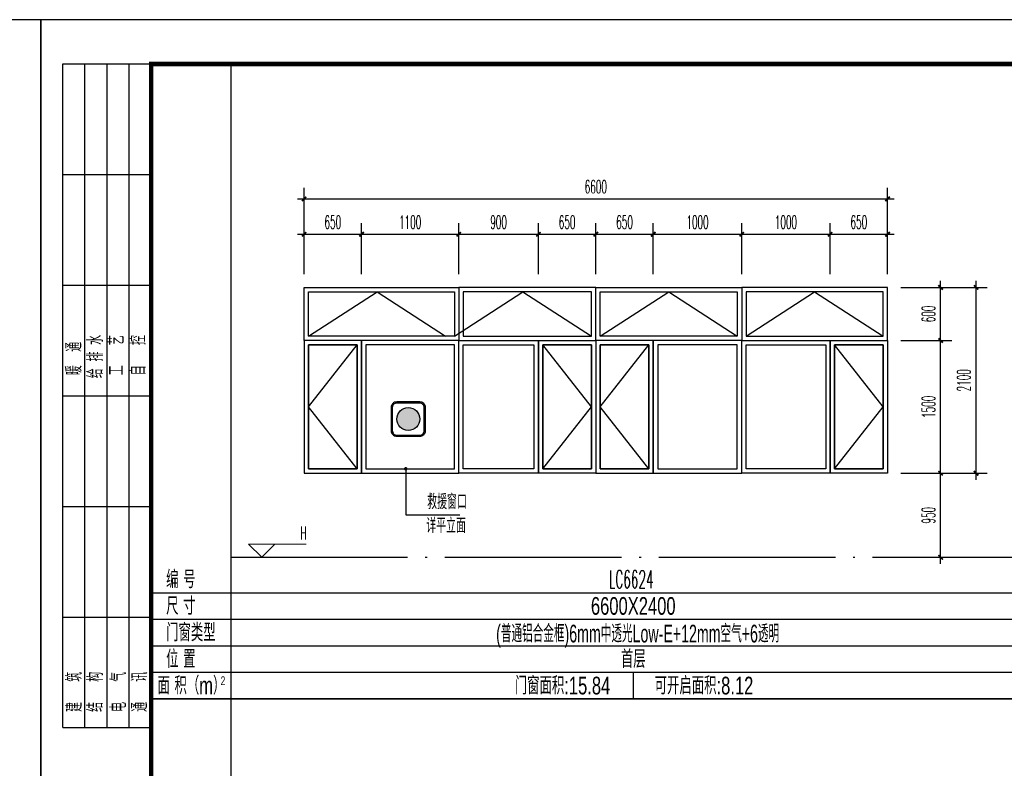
# Model space of a CAD drawing. Extents: x 1779708 to 7299578, y -1121471 to 88434.
# Tile 819 of 1056: x 6643786 to 6654922, y -1027149 to -1018690. Entities that reach past the tile are written whole.
import ezdxf
from ezdxf.enums import TextEntityAlignment as Align

# ---------------------------------------------------------------- set-up
doc = ezdxf.new("R2010")
doc.units = 0
doc.header["$LTSCALE"] = 1000
doc.header["$MEASUREMENT"] = 0
doc.linetypes.add('DOTE', pattern=[2.42, 2, -0.2, 0.02, -0.2])
doc.layers.get('0').update_dxf_attribs({"linetype": 'CONTINUOUS'})
doc.layers.get('Defpoints').update_dxf_attribs({"linetype": 'CONTINUOUS'})
doc.layers.add('DIM_ELEV', color=3, linetype='CONTINUOUS', lineweight=13)
for name, color, linetype in [('DIM_LEAD', 3, 'CONTINUOUS'), ('DOTE', 1, 'DOTE'), ('NONE', 7, 'CONTINUOUS'), ('PUB_DIM', 3, 'CONTINUOUS'), ('PUB_TAB', 7, 'CONTINUOUS'), ('PUB_TEXT', 7, 'CONTINUOUS'), ('PUB_TITLE', 4, 'CONTINUOUS'), ('WINDOW', 2, 'CONTINUOUS'), ('可见线', 6, 'CONTINUOUS'), ('填充', 251, 'CONTINUOUS'), ('建筑', 31, 'CONTINUOUS'), ('立面细线', 114, 'CONTINUOUS')]:
    doc.layers.add(name, color=color, linetype=linetype)
doc.styles.add('_TCH_DIM', font='SIMPLEX.shx', dxfattribs={"width": 0.7, "bigfont": 'GBCBIG.shx'})
doc.styles.add('_TCH_DIM_T3', font='SIMPLEX.shx', dxfattribs={"width": 0.494118, "bigfont": 'GBCBIG.shx'})
doc.styles.add('dim_font', font='SIMPLEX.shx', dxfattribs={"width": 0.8})
doc.styles.get("Standard").update_dxf_attribs({"font": 'GBENOR', "bigfont": 'GBCBIG'})
doc.styles.add('华正字体', font='huazheng.shx', dxfattribs={"width": 0.7, "bigfont": 'hztxt.shx'})
doc.dimstyles.new('_TCH_ARCH&&50', dxfattribs={"dimtxt": 148.75, "dimasz": 50, "dimexe": 125, "dimexo": 150, "dimgap": 63.125, "dimtad": 1, "dimdec": 0, "dimzin": 0, "dimdsep": 46, "dimtxsty": '_TCH_DIM_T3', "dimblk": 'ARCHTICK', "dimcen": 0.09, "dimdle": 75, "dimclrt": 7, "dimazin": 2, "dimtfac": 1, "dimtdec": 0, "dimtix": 1, "dimtmove": 2, "dimatfit": 3, "dimfxl": 250, "dimtolj": 1, "dimtzin": 0, "dimarcsym": 0})

# ---------------------------------------------------------------- blocks, each defined once
blk = doc.blocks.new('$titleblk$00000095')
for p, q in [((-150, 20), (-150, 0)), ((-150, 20), (0, 20)), ((-125, 20), (-125, 0)), ((-100, 20), (-100, 0)), ((-75, 20), (-75, 0)), ((-75, 20), (-75, 0)), ((-50, 20), (-50, 0)), ((-25, 20), (-25, 0)), ((0, 20), (0, 0)), ((-150, 15), (-75, 15)), ((-75, 15), (0, 15)), ((-150, 10), (-75, 10)), ((-75, 10), (0, 10)), ((-150, 5), (-75, 5)), ((-75, 5), (0, 5))]:
    blk.add_line(p, q)
at = {"width": 0.8}
for s, p in [('建   筑', (-146.45, 15.65)), ('暖  通', (-70.35, 15.73)), ('结   构', (-146.45, 10.91)), ('给 排 水', (-71.03, 10.9)), ('电   气', (-146.45, 5.65)), ('工   艺', (-70.35, 6.13)), ('通   讯', (-146.45, 0.88)), ('自   控', (-70.35, 1.24))]:
    blk.add_text(s, height=3.509, dxfattribs=at).set_placement(p)
blk = doc.blocks.new('A$C3D8761CE')
at = {"layer": 'PUB_TITLE'}
blk.add_lwpolyline([(0, 0), (84100, 0), (84100, 59400), (0, 59400)], close=True, dxfattribs=at)
at = {"layer": 'PUB_TITLE', "const_width": 100}
blk.add_lwpolyline([(2500, 1000), (83100, 1000), (83100, 58400), (2500, 58400)], close=True, dxfattribs=at)
at = {"layer": 'PUB_TITLE', "xscale": 99.99999962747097, "yscale": 100.0000007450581, "zscale": 99.99999962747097, "rotation": 90}
blk.add_blockref('$titleblk$00000095', (2500, 58400), dxfattribs=at)
blk = doc.blocks.new('A$C718D67BF')
at = {"layer": '建筑'}
h = blk.add_hatch(color=1, dxfattribs=at)
h.dxf.hatch_style = 1
edge = h.paths.add_edge_path()
edge.add_arc((778, 778), 518, 0, 360)
for points in [[(259, 0), (1296, 0, 0.414214), (1555, 259), (1555, 1296, 0.414214), (1296, 1555), (259, 1555, 0.414214), (0, 1296), (0, 259, 0.414214)], [(259, 52), (1296, 52, 0.414214), (1503, 259), (1503, 1296, 0.414214), (1296, 1503), (259, 1503, 0.414214), (52, 1296), (52, 259, 0.414214)]]:
    blk.add_lwpolyline(points, format="xyb", close=True, dxfattribs=at)
at = {"layer": '建筑', "color": 1}
blk.add_circle((778, 778), 518, dxfattribs=at)
blk = doc.blocks.new('_ArchTick')
at = {"color": 0, "linetype": 'ByBlock', "const_width": 0.4}
blk.add_lwpolyline([(-0.5, -0.5), (0.5, 0.5)], dxfattribs=at)
blk = doc.blocks.new('*D4494')
at = {"layer": 'Defpoints', "color": 0, "transparency": 16777216}
for p in [(6653602, -1021715), (6654202, -1021715), (6653602, -1022315)]:
    blk.add_point(p, dxfattribs=at)
at = {"layer": 'PUB_DIM', "color": 0, "lineweight": -2, "transparency": 16777216}
for p, q in [((6654202, -1022390), (6654202, -1021640)), ((6653752, -1021715), (6654327, -1021715)), ((6653752, -1022315), (6654327, -1022315))]:
    blk.add_line(p, q, dxfattribs=at)
at = {"layer": 'PUB_DIM', "color": 0, "lineweight": -2, "transparency": 16777216, "xscale": 50, "yscale": 50, "zscale": 50}
for p, rotation in [((6654202, -1021715), 90), ((6654202, -1022315), 270)]:
    blk.add_blockref('_ArchTick', p, dxfattribs=dict(at, rotation=rotation))
at = {"layer": 'PUB_DIM', "color": 7, "transparency": 16777216, "insert": (6654065, -1022015), "char_height": 148.8, "attachment_point": 5, "rotation": 90, "style": '_TCH_DIM_T3'}
blk.add_mtext('\\A1;600', dxfattribs=at)
blk = doc.blocks.new('*D4495')
at = {"layer": 'Defpoints', "color": 0, "transparency": 16777216}
for p in [(6653602, -1022315), (6654202, -1022315), (6653602, -1023815)]:
    blk.add_point(p, dxfattribs=at)
at = {"layer": 'PUB_DIM', "color": 0, "lineweight": -2, "transparency": 16777216}
for p, q in [((6653752, -1022315), (6654327, -1022315)), ((6654202, -1023890), (6654202, -1022240)), ((6653752, -1023815), (6654327, -1023815))]:
    blk.add_line(p, q, dxfattribs=at)
at = {"layer": 'PUB_DIM', "color": 0, "lineweight": -2, "transparency": 16777216, "xscale": 50, "yscale": 50, "zscale": 50}
for p, rotation in [((6654202, -1022315), 90), ((6654202, -1023815), 270)]:
    blk.add_blockref('_ArchTick', p, dxfattribs=dict(at, rotation=rotation))
at = {"layer": 'PUB_DIM', "color": 7, "transparency": 16777216, "insert": (6654065, -1023065), "char_height": 148.8, "attachment_point": 5, "rotation": 90, "style": '_TCH_DIM_T3'}
blk.add_mtext('\\A1;1500', dxfattribs=at)
blk = doc.blocks.new('*D4496')
at = {"layer": 'Defpoints', "color": 0, "transparency": 16777216}
for p in [(6653602, -1023815), (6654202, -1023815), (6653602, -1024765)]:
    blk.add_point(p, dxfattribs=at)
at = {"layer": 'PUB_DIM', "color": 0, "lineweight": -2, "transparency": 16777216}
for p, q in [((6654202, -1024840), (6654202, -1023740)), ((6653752, -1023815), (6654327, -1023815)), ((6653752, -1024765), (6654327, -1024765))]:
    blk.add_line(p, q, dxfattribs=at)
at = {"layer": 'PUB_DIM', "color": 0, "lineweight": -2, "transparency": 16777216, "xscale": 50, "yscale": 50, "zscale": 50}
for p, rotation in [((6654202, -1023815), 90), ((6654202, -1024765), 270)]:
    blk.add_blockref('_ArchTick', p, dxfattribs=dict(at, rotation=rotation))
at = {"layer": 'PUB_DIM', "color": 7, "transparency": 16777216, "insert": (6654065, -1024290), "char_height": 148.8, "attachment_point": 5, "rotation": 90, "style": '_TCH_DIM_T3'}
blk.add_mtext('\\A1;950', dxfattribs=at)
blk = doc.blocks.new('*D4497')
at = {"layer": 'Defpoints', "color": 0, "transparency": 16777216}
for p in [(6647652, -1021114), (6647002, -1021715), (6647652, -1021715)]:
    blk.add_point(p, dxfattribs=at)
at = {"layer": 'PUB_DIM', "color": 0, "lineweight": -2, "transparency": 16777216}
for p, q in [((6647002, -1021565), (6647002, -1020989)), ((6647652, -1021565), (6647652, -1020989)), ((6646927, -1021114), (6647727, -1021114))]:
    blk.add_line(p, q, dxfattribs=at)
at = {"layer": 'PUB_DIM', "color": 0, "lineweight": -2, "transparency": 16777216, "xscale": 50, "yscale": 50, "zscale": 50, "rotation": 180}
blk.add_blockref('_ArchTick', (6647002, -1021114), dxfattribs=at)
at = {"layer": 'PUB_DIM', "color": 0, "lineweight": -2, "transparency": 16777216, "xscale": 50, "yscale": 50, "zscale": 50}
blk.add_blockref('_ArchTick', (6647652, -1021114), dxfattribs=at)
at = {"layer": 'PUB_DIM', "color": 7, "transparency": 16777216, "insert": (6647327, -1020977), "char_height": 148.8, "attachment_point": 5, "style": '_TCH_DIM_T3'}
blk.add_mtext('\\A1;650', dxfattribs=at)
blk = doc.blocks.new('*D4498')
at = {"layer": 'Defpoints', "color": 0, "transparency": 16777216}
for p in [(6648752, -1021114), (6647652, -1021715), (6648752, -1021715)]:
    blk.add_point(p, dxfattribs=at)
at = {"layer": 'PUB_DIM', "color": 0, "lineweight": -2, "transparency": 16777216}
for p, q in [((6647652, -1021565), (6647652, -1020989)), ((6648752, -1021565), (6648752, -1020989)), ((6647577, -1021114), (6648827, -1021114))]:
    blk.add_line(p, q, dxfattribs=at)
at = {"layer": 'PUB_DIM', "color": 0, "lineweight": -2, "transparency": 16777216, "xscale": 50, "yscale": 50, "zscale": 50, "rotation": 180}
blk.add_blockref('_ArchTick', (6647652, -1021114), dxfattribs=at)
at = {"layer": 'PUB_DIM', "color": 0, "lineweight": -2, "transparency": 16777216, "xscale": 50, "yscale": 50, "zscale": 50}
blk.add_blockref('_ArchTick', (6648752, -1021114), dxfattribs=at)
at = {"layer": 'PUB_DIM', "color": 7, "transparency": 16777216, "insert": (6648202, -1020977), "char_height": 148.8, "attachment_point": 5, "style": '_TCH_DIM_T3'}
blk.add_mtext('\\A1;1100', dxfattribs=at)
blk = doc.blocks.new('*D4499')
at = {"layer": 'Defpoints', "color": 0, "transparency": 16777216}
for p in [(6649652, -1021114), (6648752, -1021715), (6649652, -1021715)]:
    blk.add_point(p, dxfattribs=at)
at = {"layer": 'PUB_DIM', "color": 0, "lineweight": -2, "transparency": 16777216}
for p, q in [((6648752, -1021565), (6648752, -1020989)), ((6649652, -1021565), (6649652, -1020989)), ((6648677, -1021114), (6649727, -1021114))]:
    blk.add_line(p, q, dxfattribs=at)
at = {"layer": 'PUB_DIM', "color": 0, "lineweight": -2, "transparency": 16777216, "xscale": 50, "yscale": 50, "zscale": 50, "rotation": 180}
blk.add_blockref('_ArchTick', (6648752, -1021114), dxfattribs=at)
at = {"layer": 'PUB_DIM', "color": 0, "lineweight": -2, "transparency": 16777216, "xscale": 50, "yscale": 50, "zscale": 50}
blk.add_blockref('_ArchTick', (6649652, -1021114), dxfattribs=at)
at = {"layer": 'PUB_DIM', "color": 7, "transparency": 16777216, "insert": (6649202, -1020977), "char_height": 148.8, "attachment_point": 5, "style": '_TCH_DIM_T3'}
blk.add_mtext('\\A1;900', dxfattribs=at)
blk = doc.blocks.new('*D4500')
at = {"layer": 'Defpoints', "color": 0, "transparency": 16777216}
for p in [(6650302, -1021114), (6649652, -1021715), (6650302, -1021715)]:
    blk.add_point(p, dxfattribs=at)
at = {"layer": 'PUB_DIM', "color": 0, "lineweight": -2, "transparency": 16777216}
for p, q in [((6649652, -1021565), (6649652, -1020989)), ((6650302, -1021565), (6650302, -1020989)), ((6649577, -1021114), (6650377, -1021114))]:
    blk.add_line(p, q, dxfattribs=at)
at = {"layer": 'PUB_DIM', "color": 0, "lineweight": -2, "transparency": 16777216, "xscale": 50, "yscale": 50, "zscale": 50, "rotation": 180}
blk.add_blockref('_ArchTick', (6649652, -1021114), dxfattribs=at)
at = {"layer": 'PUB_DIM', "color": 0, "lineweight": -2, "transparency": 16777216, "xscale": 50, "yscale": 50, "zscale": 50}
blk.add_blockref('_ArchTick', (6650302, -1021114), dxfattribs=at)
at = {"layer": 'PUB_DIM', "color": 7, "transparency": 16777216, "insert": (6649977, -1020977), "char_height": 148.8, "attachment_point": 5, "style": '_TCH_DIM_T3'}
blk.add_mtext('\\A1;650', dxfattribs=at)
blk = doc.blocks.new('*D4501')
at = {"layer": 'Defpoints', "color": 0, "transparency": 16777216}
for p in [(6650952, -1021114), (6650302, -1021715), (6650952, -1021715)]:
    blk.add_point(p, dxfattribs=at)
at = {"layer": 'PUB_DIM', "color": 0, "lineweight": -2, "transparency": 16777216}
for p, q in [((6650302, -1021565), (6650302, -1020989)), ((6650952, -1021565), (6650952, -1020989)), ((6650227, -1021114), (6651027, -1021114))]:
    blk.add_line(p, q, dxfattribs=at)
at = {"layer": 'PUB_DIM', "color": 0, "lineweight": -2, "transparency": 16777216, "xscale": 50, "yscale": 50, "zscale": 50, "rotation": 180}
blk.add_blockref('_ArchTick', (6650302, -1021114), dxfattribs=at)
at = {"layer": 'PUB_DIM', "color": 0, "lineweight": -2, "transparency": 16777216, "xscale": 50, "yscale": 50, "zscale": 50}
blk.add_blockref('_ArchTick', (6650952, -1021114), dxfattribs=at)
at = {"layer": 'PUB_DIM', "color": 7, "transparency": 16777216, "insert": (6650627, -1020977), "char_height": 148.8, "attachment_point": 5, "style": '_TCH_DIM_T3'}
blk.add_mtext('\\A1;650', dxfattribs=at)
blk = doc.blocks.new('*D4502')
at = {"layer": 'Defpoints', "color": 0, "transparency": 16777216}
for p in [(6651952, -1021114), (6650952, -1021715), (6651952, -1021715)]:
    blk.add_point(p, dxfattribs=at)
at = {"layer": 'PUB_DIM', "color": 0, "lineweight": -2, "transparency": 16777216}
for p, q in [((6650952, -1021565), (6650952, -1020989)), ((6651952, -1021565), (6651952, -1020989)), ((6650877, -1021114), (6652027, -1021114))]:
    blk.add_line(p, q, dxfattribs=at)
at = {"layer": 'PUB_DIM', "color": 0, "lineweight": -2, "transparency": 16777216, "xscale": 50, "yscale": 50, "zscale": 50, "rotation": 180}
blk.add_blockref('_ArchTick', (6650952, -1021114), dxfattribs=at)
at = {"layer": 'PUB_DIM', "color": 0, "lineweight": -2, "transparency": 16777216, "xscale": 50, "yscale": 50, "zscale": 50}
blk.add_blockref('_ArchTick', (6651952, -1021114), dxfattribs=at)
at = {"layer": 'PUB_DIM', "color": 7, "transparency": 16777216, "insert": (6651452, -1020977), "char_height": 148.8, "attachment_point": 5, "style": '_TCH_DIM_T3'}
blk.add_mtext('\\A1;1000', dxfattribs=at)
blk = doc.blocks.new('*D4503')
at = {"layer": 'Defpoints', "color": 0, "transparency": 16777216}
for p in [(6652952, -1021114), (6651952, -1021715), (6652952, -1021715)]:
    blk.add_point(p, dxfattribs=at)
at = {"layer": 'PUB_DIM', "color": 0, "lineweight": -2, "transparency": 16777216}
for p, q in [((6651952, -1021565), (6651952, -1020989)), ((6652952, -1021565), (6652952, -1020989)), ((6651877, -1021114), (6653027, -1021114))]:
    blk.add_line(p, q, dxfattribs=at)
at = {"layer": 'PUB_DIM', "color": 0, "lineweight": -2, "transparency": 16777216, "xscale": 50, "yscale": 50, "zscale": 50, "rotation": 180}
blk.add_blockref('_ArchTick', (6651952, -1021114), dxfattribs=at)
at = {"layer": 'PUB_DIM', "color": 0, "lineweight": -2, "transparency": 16777216, "xscale": 50, "yscale": 50, "zscale": 50}
blk.add_blockref('_ArchTick', (6652952, -1021114), dxfattribs=at)
at = {"layer": 'PUB_DIM', "color": 7, "transparency": 16777216, "insert": (6652452, -1020977), "char_height": 148.8, "attachment_point": 5, "style": '_TCH_DIM_T3'}
blk.add_mtext('\\A1;1000', dxfattribs=at)
blk = doc.blocks.new('*D4504')
at = {"layer": 'Defpoints', "color": 0, "transparency": 16777216}
for p in [(6653602, -1021114), (6652952, -1021715), (6653602, -1021715)]:
    blk.add_point(p, dxfattribs=at)
at = {"layer": 'PUB_DIM', "color": 0, "lineweight": -2, "transparency": 16777216}
for p, q in [((6652952, -1021565), (6652952, -1020989)), ((6653602, -1021565), (6653602, -1020989)), ((6652877, -1021114), (6653677, -1021114))]:
    blk.add_line(p, q, dxfattribs=at)
at = {"layer": 'PUB_DIM', "color": 0, "lineweight": -2, "transparency": 16777216, "xscale": 50, "yscale": 50, "zscale": 50, "rotation": 180}
blk.add_blockref('_ArchTick', (6652952, -1021114), dxfattribs=at)
at = {"layer": 'PUB_DIM', "color": 0, "lineweight": -2, "transparency": 16777216, "xscale": 50, "yscale": 50, "zscale": 50}
blk.add_blockref('_ArchTick', (6653602, -1021114), dxfattribs=at)
at = {"layer": 'PUB_DIM', "color": 7, "transparency": 16777216, "insert": (6653277, -1020977), "char_height": 148.8, "attachment_point": 5, "style": '_TCH_DIM_T3'}
blk.add_mtext('\\A1;650', dxfattribs=at)
blk = doc.blocks.new('*D4505')
at = {"layer": 'Defpoints', "color": 0, "transparency": 16777216}
for p in [(6653602, -1020715), (6647002, -1021565), (6653602, -1021565)]:
    blk.add_point(p, dxfattribs=at)
at = {"layer": 'PUB_DIM', "color": 0, "lineweight": -2, "transparency": 16777216}
for p, q in [((6647002, -1021415), (6647002, -1020590)), ((6653602, -1021415), (6653602, -1020590)), ((6646927, -1020715), (6653677, -1020715))]:
    blk.add_line(p, q, dxfattribs=at)
at = {"layer": 'PUB_DIM', "color": 0, "lineweight": -2, "transparency": 16777216, "xscale": 50, "yscale": 50, "zscale": 50, "rotation": 180}
blk.add_blockref('_ArchTick', (6647002, -1020715), dxfattribs=at)
at = {"layer": 'PUB_DIM', "color": 0, "lineweight": -2, "transparency": 16777216, "xscale": 50, "yscale": 50, "zscale": 50}
blk.add_blockref('_ArchTick', (6653602, -1020715), dxfattribs=at)
at = {"layer": 'PUB_DIM', "color": 7, "transparency": 16777216, "insert": (6650302, -1020577), "char_height": 148.8, "attachment_point": 5, "style": '_TCH_DIM_T3'}
blk.add_mtext('\\A1;6600', dxfattribs=at)
blk = doc.blocks.new('*D4506')
at = {"layer": 'Defpoints', "color": 0, "transparency": 16777216}
for p in [(6653752, -1021715), (6654602, -1021715), (6653752, -1023815)]:
    blk.add_point(p, dxfattribs=at)
at = {"layer": 'PUB_DIM', "color": 0, "lineweight": -2, "transparency": 16777216}
for p, q in [((6654602, -1023890), (6654602, -1021640)), ((6653902, -1021715), (6654727, -1021715)), ((6653902, -1023815), (6654727, -1023815))]:
    blk.add_line(p, q, dxfattribs=at)
at = {"layer": 'PUB_DIM', "color": 0, "lineweight": -2, "transparency": 16777216, "xscale": 50, "yscale": 50, "zscale": 50}
for p, rotation in [((6654602, -1021715), 90), ((6654602, -1023815), 270)]:
    blk.add_blockref('_ArchTick', p, dxfattribs=dict(at, rotation=rotation))
at = {"layer": 'PUB_DIM', "color": 7, "transparency": 16777216, "insert": (6654465, -1022765), "char_height": 148.8, "attachment_point": 5, "rotation": 90, "style": '_TCH_DIM_T3'}
blk.add_mtext('\\A1;2100', dxfattribs=at)

msp = doc.modelspace()

# ---------------------------------------------------------------- linework, layer by layer
msp.add_line((6682073.1, -1026364.7), (6645273.1, -1026364.7))
msp.add_line((6682073.1, -1026364.7), (6645273.1, -1026364.7))
at = {"layer": 'DIM_ELEV'}
for p, q in [((6646523.1, -1024764.7), (6646373.1, -1024614.7)), ((6646373.1, -1024614.7), (6647024.6, -1024614.7)), ((6646523.1, -1024764.7), (6646673.1, -1024614.7)), ((6646173.1, -1024764.7), (6646673.1, -1024764.7))]:
    msp.add_line(p, q, dxfattribs=at)
at = {"layer": 'DIM_LEAD'}
for p, q in [((6648151.9, -1023764.7), (6648151.9, -1024284.6)), ((6648151.9, -1024284.6), (6648764.8, -1024284.6))]:
    msp.add_line(p, q, dxfattribs=at)
at = {"layer": 'DIM_LEAD', "const_width": 20}
msp.add_lwpolyline([(6648151.9, -1023754.7, 1), (6648151.9, -1023774.7, 1)], format="xyb", close=True, dxfattribs=at)
at = {"layer": 'DOTE'}
msp.add_line((6646173.1, -1024764.7), (6682073.1, -1024764.7), dxfattribs=at)
at = {"layer": 'PUB_TAB'}
for p, q in [((6646173.1, -1019189.7), (6646173.1, -1047889.7)), ((6645273.1, -1025164.7), (6682073.1, -1025164.7)), ((6645273.1, -1025464.7), (6682073.1, -1025464.7)), ((6645273.1, -1025764.7), (6682073.1, -1025764.7)), ((6645273.1, -1026064.7), (6682073.1, -1026064.7)), ((6650725.2, -1026064.7), (6650725.2, -1026364.7)), ((6645273.1, -1026364.7), (6682073.1, -1026364.7))]:
    msp.add_line(p, q, dxfattribs=at)
at = {"layer": 'WINDOW'}
for points in [[(6648751.9, -1022314.7), (6647001.9, -1022314.7), (6647001.9, -1021714.7), (6648751.9, -1021714.7)], [(6650301.9, -1021714.7), (6648751.9, -1021714.7), (6648751.9, -1022314.7), (6650301.9, -1022314.7)], [(6650301.9, -1021714.7), (6651951.9, -1021714.7), (6651951.9, -1022314.7), (6650301.9, -1022314.7)], [(6651951.9, -1022314.7), (6653601.9, -1022314.7), (6653601.9, -1021714.7), (6651951.9, -1021714.7)], [(6647001.9, -1023814.7), (6647651.9, -1023814.7), (6647651.9, -1022314.7), (6647001.9, -1022314.7)], [(6647651.9, -1023814.7), (6648751.9, -1023814.7), (6648751.9, -1022314.7), (6647651.9, -1022314.7)], [(6649651.9, -1023814.7), (6648751.9, -1023814.7), (6648751.9, -1022314.7), (6649651.9, -1022314.7)], [(6650301.9, -1023814.7), (6649651.9, -1023814.7), (6649651.9, -1022314.7), (6650301.9, -1022314.7)], [(6650301.9, -1023814.7), (6650951.9, -1023814.7), (6650951.9, -1022314.7), (6650301.9, -1022314.7)], [(6650951.9, -1023814.7), (6651951.9, -1023814.7), (6651951.9, -1022314.7), (6650951.9, -1022314.7)], [(6652951.9, -1023814.7), (6651951.9, -1023814.7), (6651951.9, -1022314.7), (6652951.9, -1022314.7)], [(6653601.9, -1023814.7), (6652951.9, -1023814.7), (6652951.9, -1022314.7), (6653601.9, -1022314.7)]]:
    msp.add_lwpolyline(points, close=True, dxfattribs=at)
at = {"layer": '立面细线'}
for points in [[(6648701.9, -1022264.7), (6647051.9, -1022264.7), (6647051.9, -1021764.7), (6648701.9, -1021764.7)], [(6650251.9, -1021764.7), (6648801.9, -1021764.7), (6648801.9, -1022264.7), (6650251.9, -1022264.7)], [(6650351.9, -1021764.7), (6651901.9, -1021764.7), (6651901.9, -1022264.7), (6650351.9, -1022264.7)], [(6652001.9, -1022264.7), (6653551.9, -1022264.7), (6653551.9, -1021764.7), (6652001.9, -1021764.7)], [(6647051.9, -1023764.7), (6647601.9, -1023764.7), (6647601.9, -1022364.7), (6647051.9, -1022364.7)], [(6647701.9, -1023764.7), (6648701.9, -1023764.7), (6648701.9, -1022364.7), (6647701.9, -1022364.7)], [(6649601.9, -1023764.7), (6648801.9, -1023764.7), (6648801.9, -1022364.7), (6649601.9, -1022364.7)], [(6650251.9, -1023764.7), (6649701.9, -1023764.7), (6649701.9, -1022364.7), (6650251.9, -1022364.7)], [(6650351.9, -1023764.7), (6650901.9, -1023764.7), (6650901.9, -1022364.7), (6650351.9, -1022364.7)], [(6651001.9, -1023764.7), (6651901.9, -1023764.7), (6651901.9, -1022364.7), (6651001.9, -1022364.7)], [(6652901.9, -1023764.7), (6652001.9, -1023764.7), (6652001.9, -1022364.7), (6652901.9, -1022364.7)], [(6653551.9, -1023764.7), (6653001.9, -1023764.7), (6653001.9, -1022364.7), (6653551.9, -1022364.7)]]:
    msp.add_lwpolyline(points, close=True, dxfattribs=at)
for points in [[(6647051.9, -1022264.7), (6647826.9, -1021764.7), (6648601.9, -1022264.7)], [(6648701.9, -1022264.7), (6649476.9, -1021764.7), (6650251.9, -1022264.7)], [(6650351.9, -1022264.7), (6651126.9, -1021764.7), (6651901.9, -1022264.7)], [(6652001.9, -1022264.7), (6652776.9, -1021764.7), (6653551.9, -1022264.7)], [(6647601.9, -1023764.7), (6647051.9, -1023764.7), (6647051.9, -1022364.7), (6647601.9, -1022364.7), (6647601.9, -1023764.7), (6647051.9, -1023064.7), (6647601.9, -1022364.7)], [(6649701.9, -1023764.7), (6650251.9, -1023764.7), (6650251.9, -1022364.7), (6649701.9, -1022364.7), (6649701.9, -1023764.7), (6650251.9, -1023064.7), (6649701.9, -1022364.7)], [(6650901.9, -1023764.7), (6650351.9, -1023764.7), (6650351.9, -1022364.7), (6650901.9, -1022364.7), (6650901.9, -1023764.7), (6650351.9, -1023064.7), (6650901.9, -1022364.7)], [(6653001.9, -1023764.7), (6653551.9, -1023764.7), (6653551.9, -1022364.7), (6653001.9, -1022364.7), (6653001.9, -1023764.7), (6653551.9, -1023064.7), (6653001.9, -1022364.7)]]:
    msp.add_lwpolyline(points, dxfattribs=at)

# ---------------------------------------------------------------- block references
at = {"layer": '可见线', "xscale": 0.5, "yscale": 0.5, "zscale": 0.5}
for p in [(6601973.1, -1048389.7), (6644023.1, -1048389.7)]:
    msp.add_blockref('A$C3D8761CE', p, dxfattribs=at)
at = {"layer": '填充', "xscale": 0.25, "yscale": 0.25, "zscale": 0.25}
msp.add_blockref('A$C718D67BF', (6647986.4, -1023397.5), dxfattribs=at)

# ---------------------------------------------------------------- texts
at = {"layer": 'NONE', "style": 'dim_font', "width": 0.5}
msp.add_text('LC6624', height=200, dxfattribs=at).set_placement((6650449.8, -1025113.4))
at = {"layer": 'PUB_TAB', "style": '华正字体', "width": 0.7}
for s, p in [('6600X2400', (6650725.2, -1025414.7)), ('首层', (6650725.2, -1026014.7)), ('门窗面积:15.84', (6649925.2, -1026314.7)), ('可开启面积:8.12', (6651525.2, -1026314.7))]:
    msp.add_text(s, height=200, dxfattribs=at).set_placement(p, align=Align.CENTER)
at = {"layer": 'PUB_TEXT', "color": 7, "style": '_TCH_DIM', "width": 0.7}
for s, p in [('救援窗口', (6648394.3, -1024220.9)), ('详平立面', (6648383.9, -1024491.6))]:
    msp.add_text(s, height=168.79, dxfattribs=at).set_placement(p)
at = {"layer": 'PUB_TEXT'}
for s, height, style, width, p in [('H', 148.8, '_TCH_DIM', 0.494118, (6646960.6, -1024564.6)), ('编 号', 200, '华正字体', 0.7, (6645442.1, -1025114.7)), ('尺 寸', 200, '华正字体', 0.7, (6645442.1, -1025414.7)), ('门窗类型', 200, '华正字体', 0.7, (6645442.1, -1025714.7)), ('位 置', 200, '华正字体', 0.7, (6645442.1, -1026014.7)), ('面 积（m）', 200, '华正字体', 0.7, (6645344.1, -1026314.7)), ('2', 100, '华正字体', 0.7, (6646058.7, -1026209.9))]:
    msp.add_text(s, height=height, dxfattribs=dict(at, style=style, width=width)).set_placement(p)
at = {"layer": 'PUB_TEXT', "style": '华正字体', "width": 0.6}
msp.add_text('(普通铝合金框)6mm中透光Low-E+12mm空气+6透明', height=200, dxfattribs=at).set_placement((6650774.9, -1025727.2), align=Align.CENTER)

# ---------------------------------------------------------------- dimensions: what is measured, and where the dimension line sits
at = {"layer": 'PUB_DIM'}
for p1, p2, distance, picture, middle in [((6647001.9, -1021564.7), (6653601.9, -1021564.7), 849.9, '*D4505', (6650301.9, -1020577.2)), ((6647001.9, -1021714.7), (6647651.9, -1021714.7), 600.4, '*D4497', (6647326.9, -1020976.8)), ((6647651.9, -1021714.7), (6648751.9, -1021714.7), 600.4, '*D4498', (6648201.9, -1020976.8)), ((6648751.9, -1021714.7), (6649651.9, -1021714.7), 600.4, '*D4499', (6649201.9, -1020976.8)), ((6649651.9, -1021714.7), (6650301.9, -1021714.7), 600.4, '*D4500', (6649976.9, -1020976.8)), ((6650301.9, -1021714.7), (6650951.9, -1021714.7), 600.4, '*D4501', (6650626.9, -1020976.8)), ((6650951.9, -1021714.7), (6651951.9, -1021714.7), 600.4, '*D4502', (6651451.9, -1020976.8)), ((6651951.9, -1021714.7), (6652951.9, -1021714.7), 600.4, '*D4503', (6652451.9, -1020976.8)), ((6652951.9, -1021714.7), (6653601.9, -1021714.7), 600.4, '*D4504', (6653276.9, -1020976.8)), ((6653601.9, -1022314.7), (6653601.9, -1021714.7), -600.3, '*D4494', (6654064.7, -1022014.7)), ((6653751.9, -1023814.7), (6653751.9, -1021714.7), -850.5, '*D4506', (6654464.9, -1022764.7)), ((6653601.9, -1023814.7), (6653601.9, -1022314.7), -600.3, '*D4495', (6654064.7, -1023064.7)), ((6653601.9, -1024764.7), (6653601.9, -1023814.7), -600.3, '*D4496', (6654064.7, -1024289.7))]:
    dim = msp.add_aligned_dim(p1=p1, p2=p2, distance=distance, dimstyle='_TCH_ARCH&&50', dxfattribs=at)
    dim.commit()
    dim.dimension.update_dxf_attribs({"geometry": picture, "text_midpoint": middle})

doc.saveas('drawing.dxf')
